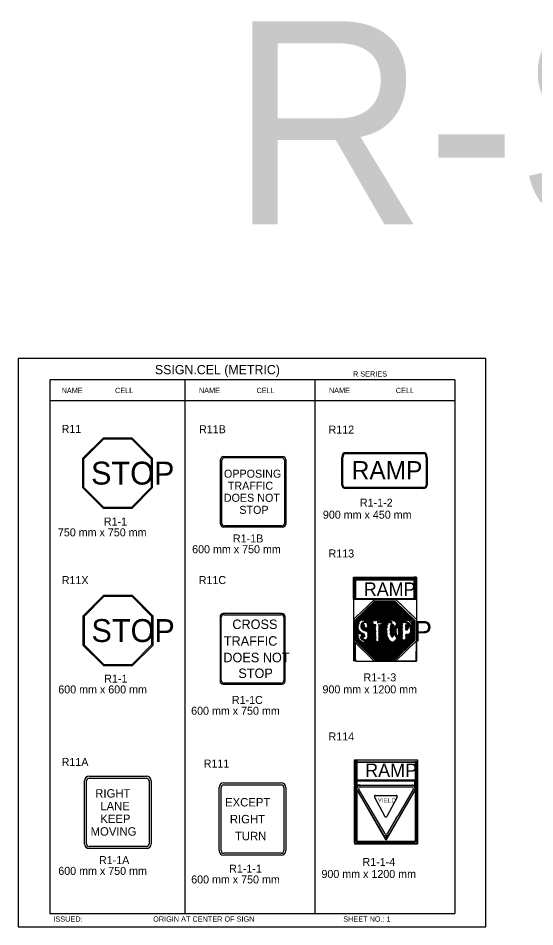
# Model space of a CAD drawing. Extents: x -12 to 6962, y -3756 to 679.
# Drawn here: x -11.9 to 181.8, y 225.3 to 565.9 of the extents above; entities that cross this region are included whole.
import ezdxf

# ---------------------------------------------------------------- set-up
doc = ezdxf.new("R2010")
doc.units = 0
for name, color, linetype in [('Level 1', 7, 'Continuous'), ('Level 2', 7, 'Continuous'), ('Level 3', 7, 'Continuous'), ('Level 63', 7, 'Continuous')]:
    doc.layers.add(name, color=color, linetype=linetype)

msp = doc.modelspace()

# ---------------------------------------------------------------- linework, layer by layer
at = {"layer": 'Level 1'}
for p, q in [((151.75, 430.35), (0, 430.35)), ((0, 430.35), (0, 230.35)), ((50.58, 430.35), (50.58, 230.35)), ((99.37, 430.35), (99.37, 230.35)), ((151.75, 430.35), (151.75, 230.35)), ((151.75, 422.43), (0, 422.43)), ((64.47, 376.56), (64.47, 400.24)), ((65.6, 401.22), (86.82, 401.22)), ((87.95, 400.24), (87.95, 376.56)), ((25.39, 395.39), (25.39, 395.39)), ((125.45, 396.46), (125.45, 396.46)), ((76.21, 388.4), (76.21, 388.4)), ((86.82, 375.59), (65.6, 375.59)), ((64.24, 317.67), (64.24, 341.34)), ((65.37, 342.32), (86.59, 342.32)), ((87.72, 341.34), (87.72, 317.67)), ((125.57, 340.6), (125.57, 340.6)), ((25.54, 336.37), (25.54, 336.37)), ((75.98, 329.51), (75.98, 329.51)), ((86.59, 316.69), (65.37, 316.69)), ((13.73, 256.37), (13.73, 280)), ((14.73, 281), (36.2, 281)), ((37.2, 280), (37.2, 256.37)), ((64.2, 253.86), (64.2, 277.49)), ((65.2, 278.49), (86.68, 278.49)), ((87.68, 277.49), (87.68, 253.86)), ((125.95, 272.16), (125.95, 272.16)), ((25.46, 268.18), (25.46, 268.18)), ((75.94, 265.68), (75.94, 265.68)), ((36.2, 255.37), (14.73, 255.37)), ((86.68, 252.86), (65.2, 252.86)), ((0, 230.35), (151.75, 230.35))]:
    msp.add_line(p, q, dxfattribs=at)
for points in [[(12.54, 390.23), (20.12, 382.65), (30.67, 382.65), (38.13, 390.11), (38.13, 400.67), (30.67, 408.13), (20.12, 408.13), (12.65, 400.67), (12.65, 389.95)], [(12.68, 331.2), (20.26, 323.63), (30.82, 323.63), (38.28, 331.09), (38.28, 341.64), (30.82, 349.11), (20.26, 349.11), (12.8, 341.64), (12.8, 330.93)]]:
    msp.add_lwpolyline(points, dxfattribs=at)
for centre, start, end in [((14.73, 280), 90, 180), ((36.2, 280), 0, 90), ((65.2, 277.49), 90, 180), ((86.68, 277.49), 0, 90), ((14.73, 256.37), 180, 270), ((36.2, 256.37), 270, 0), ((65.2, 253.86), 180, 270), ((86.68, 253.86), 270, 0)]:
    msp.add_arc(centre, 1, start, end, dxfattribs=at)
for centre, major_axis, start_param, end_param in [((65.6, 400.24), (-1.13, 0), 4.712389, 6.283185), ((86.82, 400.24), (-1.13, 0), 3.141593, 4.712389), ((65.6, 376.56), (1.13, 0), 3.141593, 4.712389), ((86.82, 376.56), (1.13, 0), 4.712389, 6.283185), ((65.37, 341.34), (-1.13, 0), 4.712389, 6.283185), ((86.59, 341.34), (-1.13, 0), 3.141593, 4.712389), ((65.37, 317.67), (1.13, 0), 3.141593, 4.712389), ((86.59, 317.67), (1.13, 0), 4.712389, 6.283185)]:
    msp.add_ellipse(centre, major_axis=major_axis, ratio=0.866667, start_param=start_param, end_param=end_param, dxfattribs=at)
at = {"layer": 'Level 3'}
for p, q in [((110.83, 403.17), (140.07, 403.17)), ((110.83, 402.78), (140.07, 402.78)), ((64.02, 376.25), (64.02, 400.55)), ((65.24, 401.61), (87.18, 401.61)), ((88.4, 400.55), (88.4, 376.25)), ((88.4, 400.55), (88.4, 376.25)), ((109.45, 390.82), (109.45, 401.22)), ((109.85, 390.82), (109.85, 401.22)), ((141.06, 401.22), (141.06, 390.82)), ((141.45, 401.22), (141.45, 390.82)), ((140.07, 390.04), (110.83, 390.04)), ((140.07, 389.65), (110.83, 389.65)), ((87.18, 375.19), (65.24, 375.19)), ((113.76, 356.35), (137.39, 356.35)), ((113.76, 356.35), (113.76, 324.85)), ((114.13, 348.02), (114.13, 356.31)), ((114.17, 356.27), (137.1, 356.27)), ((114.17, 356.14), (137.1, 356.14)), ((114.17, 355.98), (137.1, 355.98)), ((114.25, 355.86), (136.89, 355.86)), ((114.25, 348.02), (114.25, 355.86)), ((114.25, 355.69), (136.89, 355.69)), ((114.25, 355.57), (136.89, 355.57)), ((114.25, 355.44), (136.89, 355.44)), ((114.38, 348.39), (114.38, 355.86)), ((114.54, 348.39), (114.54, 355.86)), ((136.61, 348.39), (136.61, 355.86)), ((136.77, 348.39), (136.77, 355.86)), ((136.89, 348.02), (136.89, 355.86)), ((137.02, 348.02), (137.02, 356.31)), ((137.14, 348.06), (137.14, 356.31)), ((137.39, 356.35), (137.39, 324.85)), ((114.25, 348.27), (137.39, 348.27)), ((114.25, 348.14), (137.39, 348.14)), ((121.43, 347.98), (129.63, 347.98)), ((129.72, 347.98), (137.39, 340.56)), ((114.3, 338.87), (122.87, 347.41)), ((114.3, 338.38), (123.32, 347.41)), ((114.3, 338.01), (123.77, 347.41)), ((121.8, 347.41), (114.3, 340.15)), ((114.3, 339.78), (121.92, 347.41)), ((114.3, 339.33), (122.38, 347.41)), ((116.89, 340.04), (124.26, 347.4)), ((117.45, 340.15), (124.71, 347.41)), ((117.78, 340.06), (125.16, 347.41)), ((118.07, 339.86), (125.62, 347.41)), ((118.31, 339.61), (126.11, 347.41)), ((118.52, 339.37), (126.56, 347.41)), ((118.68, 339.08), (127.01, 347.41)), ((118.81, 338.71), (127.5, 347.41)), ((118.93, 338.38), (127.95, 347.41)), ((120.94, 339.94), (128.4, 347.41)), ((121.43, 339.94), (128.9, 347.41)), ((121.8, 347.41), (129.35, 347.41)), ((121.88, 339.98), (129.27, 347.32)), ((122.38, 339.98), (129.51, 347.12)), ((122.79, 339.98), (129.8, 346.95)), ((123.15, 336.58), (131.69, 345.11)), ((123.2, 337.48), (131.23, 345.6)), ((123.2, 337.15), (131.48, 345.36)), ((123.24, 336.17), (131.97, 344.9)), ((123.24, 335.72), (132.18, 344.66)), ((123.32, 339.98), (130.05, 346.71)), ((123.77, 339.98), (130.29, 346.5)), ((124.22, 339.98), (130.54, 346.26)), ((124.55, 339.74), (130.78, 346.05)), ((124.55, 339.37), (130.99, 345.81)), ((128.08, 340.11), (132.42, 344.45)), ((128.45, 340.11), (132.63, 344.21)), ((129.35, 347.41), (136.85, 340.15)), ((63.79, 341.66), (63.79, 317.36)), ((86.95, 342.71), (65.01, 342.71)), ((88.17, 317.36), (88.17, 341.66)), ((128.86, 339.94), (132.88, 343.96)), ((129.18, 339.82), (133.12, 343.76)), ((129.47, 339.53), (133.41, 343.47)), ((129.72, 339.2), (133.65, 343.14)), ((129.92, 338.79), (134.02, 342.89)), ((130.21, 338.55), (134.27, 342.61)), ((130.33, 338.18), (134.56, 342.4)), ((132.71, 340.06), (134.8, 342.16)), ((133.08, 340.02), (135.01, 341.95)), ((133.53, 339.98), (135.25, 341.7)), ((134.06, 339.98), (135.5, 341.42)), ((134.52, 339.86), (135.79, 341.13)), ((134.8, 339.61), (136.07, 340.88)), ((114.3, 332.76), (114.3, 340.15)), ((114.3, 337.44), (116.02, 339.16)), ((114.3, 336.99), (115.81, 338.51)), ((114.3, 336.45), (115.73, 338.01)), ((114.3, 336.09), (115.73, 337.52)), ((116.59, 337.89), (117.58, 338.87)), ((116.72, 337.56), (117.86, 338.71)), ((116.92, 337.32), (118.03, 338.42)), ((117.21, 337.11), (118.11, 338.01)), ((117.58, 336.95), (118.23, 337.69)), ((117.82, 336.82), (118.68, 337.69)), ((118.19, 336.7), (120.9, 339.41)), ((118.44, 336.49), (120.89, 338.95)), ((118.64, 336.25), (121.07, 338.68)), ((118.97, 337.97), (120.88, 339.88)), ((118.97, 335.63), (122.06, 338.68)), ((119.01, 335.22), (122.25, 338.46)), ((119.05, 336.17), (121.57, 338.68)), ((119.05, 334.81), (122.24, 338)), ((119.05, 334.36), (122.21, 337.52)), ((120.89, 339.95), (120.89, 338.68)), ((120.89, 338.68), (122.24, 338.68)), ((123.2, 335.22), (126.85, 338.87)), ((123.2, 338.01), (123.89, 338.71)), ((123.2, 338.51), (123.4, 338.67)), ((123.2, 334.73), (126.56, 338.14)), ((123.2, 334.24), (126.52, 337.6)), ((127.38, 336.62), (129.1, 338.34)), ((127.42, 337.11), (128.9, 338.59)), ((127.46, 336.21), (129.22, 338.01)), ((127.46, 335.31), (129.39, 337.23)), ((127.5, 335.8), (129.31, 337.64)), ((127.58, 337.77), (128.69, 338.92)), ((127.67, 338.3), (128.36, 339)), ((130.29, 337.64), (132.18, 339.53)), ((130.33, 337.27), (132.26, 339.2)), ((130.41, 336.41), (132.22, 338.22)), ((130.5, 336.95), (132.26, 338.71)), ((130.5, 336.04), (132.26, 337.81)), ((130.54, 335.59), (132.22, 337.27)), ((133.2, 338.26), (133.7, 338.75)), ((133.2, 336.86), (134.56, 338.22)), ((133.24, 337.81), (134.15, 338.71)), ((133.29, 337.44), (134.35, 338.51)), ((133.29, 336.54), (134.64, 337.89)), ((133.29, 333.75), (136.85, 337.27)), ((133.7, 336.45), (134.6, 337.36)), ((135.13, 339.28), (136.4, 340.56)), ((135.34, 339), (136.65, 340.31)), ((135.42, 336.29), (136.85, 337.73)), ((135.5, 338.75), (136.85, 339.98)), ((135.58, 338.34), (136.85, 339.61)), ((135.58, 337.85), (136.85, 339.12)), ((135.62, 336.99), (136.85, 338.22)), ((135.66, 337.48), (136.85, 338.67)), ((136.85, 340.15), (136.85, 332.76)), ((114.3, 335.59), (115.77, 337.07)), ((114.3, 335.1), (115.85, 336.74)), ((114.3, 334.69), (116.02, 336.41)), ((114.3, 334.2), (116.22, 336.13)), ((114.3, 333.79), (116.59, 336)), ((114.3, 333.3), (115.65, 334.65)), ((114.3, 332.8), (115.73, 334.24)), ((114.46, 332.6), (115.81, 333.83)), ((116.06, 335.06), (116.8, 335.8)), ((116.39, 330.71), (122.21, 336.54)), ((116.55, 335.06), (117.08, 335.59)), ((116.55, 334.61), (117.49, 335.55)), ((116.59, 330.51), (122.25, 336.17)), ((116.63, 334.24), (117.66, 335.27)), ((116.76, 333.91), (117.95, 335.1)), ((116.84, 330.26), (122.21, 335.63)), ((117.08, 330.02), (122.25, 335.18)), ((117.08, 333.75), (118.11, 334.73)), ((117.29, 329.81), (122.21, 334.73)), ((117.41, 333.62), (118.19, 334.4)), ((117.54, 329.56), (122.25, 334.28)), ((118.93, 333.75), (122.21, 337.03)), ((118.93, 328.17), (126.39, 335.63)), ((119.18, 327.96), (126.48, 335.31)), ((119.42, 327.72), (126.56, 334.86)), ((119.67, 327.51), (126.56, 334.4)), ((119.87, 327.27), (126.72, 334.08)), ((122.13, 325.34), (132.3, 335.51)), ((122.58, 325.34), (132.22, 334.98)), ((123.07, 325.34), (132.22, 334.49)), ((123.2, 333.83), (126.31, 336.95)), ((123.2, 333.38), (126.44, 336.62)), ((123.2, 332.93), (126.44, 336.13)), ((123.52, 325.34), (132.3, 334.12)), ((126.31, 325.34), (136.85, 335.88)), ((126.76, 325.34), (136.85, 335.43)), ((127.22, 325.34), (136.85, 334.98)), ((127.54, 334.94), (129.47, 336.86)), ((127.63, 334.53), (129.43, 336.33)), ((127.71, 325.34), (136.85, 334.49)), ((127.87, 334.32), (129.43, 335.88)), ((127.99, 333.99), (129.43, 335.47)), ((128.16, 325.34), (136.85, 334.03)), ((128.24, 333.79), (129.31, 334.86)), ((129.96, 333.62), (132.22, 335.88)), ((130.25, 334.4), (132.3, 336.45)), ((130.5, 335.06), (132.22, 336.82)), ((133.2, 334.57), (133.74, 335.1)), ((133.29, 333.26), (136.85, 336.82)), ((133.29, 332.76), (136.85, 336.33)), ((133.29, 334.16), (134.19, 335.06)), ((113.76, 332.56), (121.6, 324.85)), ((114.13, 324.85), (114.13, 332.07)), ((114.25, 324.85), (114.25, 331.98)), ((114.3, 332.76), (121.84, 325.34)), ((114.38, 324.85), (114.38, 331.82)), ((114.54, 324.85), (114.54, 331.66)), ((114.75, 332.35), (115.94, 333.54)), ((114.99, 332.11), (115.98, 333.17)), ((115.2, 331.86), (116.26, 332.93)), ((115.44, 331.66), (116.43, 332.64)), ((115.65, 331.41), (116.76, 332.52)), ((115.89, 331.16), (117.04, 332.31)), ((116.14, 330.96), (117.33, 332.15)), ((117.78, 329.32), (122.25, 333.79)), ((118.03, 329.11), (122.25, 333.34)), ((118.23, 328.87), (122.25, 332.89)), ((118.48, 328.66), (122.21, 332.39)), ((118.72, 328.42), (122.7, 332.35)), ((120.12, 327.02), (126.89, 333.79)), ((120.37, 326.82), (126.97, 333.42)), ((120.57, 326.57), (127.17, 333.17)), ((120.82, 326.36), (127.34, 332.89)), ((121.06, 326.12), (127.54, 332.6)), ((121.31, 325.87), (127.87, 332.44)), ((121.51, 325.67), (128.16, 332.31)), ((121.76, 325.42), (128.53, 332.19)), ((123.97, 325.34), (132.22, 333.58)), ((124.47, 325.34), (132.3, 333.17)), ((124.92, 325.34), (132.22, 332.64)), ((125.37, 325.34), (132.47, 332.44)), ((125.86, 325.34), (132.96, 332.44)), ((128.69, 325.34), (136.85, 333.5)), ((129.1, 325.34), (136.81, 333.05)), ((136.85, 332.76), (129.31, 325.34)), ((137.39, 332.56), (129.55, 324.85)), ((137.39, 324.85), (121.6, 324.85)), ((121.6, 324.85), (137.39, 324.85)), ((129.31, 325.34), (121.84, 325.34)), ((65.01, 316.3), (86.95, 316.3)), ((114.14, 287.91), (114.14, 256.41)), ((114.14, 287.01), (137.77, 287.01)), ((114.22, 278.48), (114.22, 287.91)), ((114.31, 278.48), (114.31, 287.91)), ((114.43, 278.48), (114.43, 287.91)), ((114.51, 278.48), (114.51, 287.91)), ((114.63, 278.48), (114.63, 287.91)), ((114.76, 278.48), (114.76, 287.91)), ((114.92, 278.48), (114.92, 287.91)), ((115.04, 287.91), (115.04, 278.48)), ((136.95, 287.42), (136.95, 278.48)), ((137.07, 287.42), (137.07, 278.48)), ((137.19, 287.42), (137.19, 278.44)), ((137.27, 287.42), (137.27, 278.44)), ((137.36, 287.42), (137.36, 278.44)), ((137.44, 287.42), (137.44, 278.44)), ((137.52, 287.42), (137.52, 278.48)), ((137.6, 287.42), (137.6, 278.44)), ((137.68, 287.42), (137.68, 278.48)), ((137.77, 287.91), (137.77, 256.41)), ((12.98, 256.37), (12.98, 280)), ((14.73, 281.75), (36.2, 281.75)), ((37.95, 280), (37.95, 256.37)), ((114.63, 280.45), (137.27, 280.45)), ((114.63, 280.29), (137.27, 280.29)), ((114.63, 280.16), (137.27, 280.16)), ((114.63, 280.04), (136.82, 280.04)), ((63.45, 253.86), (63.45, 277.49)), ((65.2, 279.24), (86.68, 279.24)), ((88.43, 277.49), (88.43, 253.86)), ((114.14, 278.44), (115.04, 278.44)), ((114.14, 278.32), (115.21, 276.31)), ((114.15, 278.26), (115.17, 276.32)), ((114.15, 278.22), (115.17, 276.28)), ((114.15, 278.14), (115.13, 276.28)), ((114.15, 278.06), (115.09, 276.28)), ((114.15, 277.94), (115.05, 276.24)), ((114.18, 278.11), (115.21, 276.18)), ((114.22, 256.91), (114.22, 277.99)), ((114.31, 256.91), (114.31, 277.82)), ((114.43, 256.91), (114.43, 277.58)), ((114.51, 256.91), (114.51, 277.41)), ((114.63, 256.91), (114.63, 277.33)), ((114.76, 256.91), (114.76, 277.21)), ((114.92, 256.91), (114.92, 278.15)), ((115.04, 278.44), (137.77, 278.44)), ((115.04, 278.19), (115.04, 277.46)), ((115.04, 276.8), (115.04, 256.91)), ((115.17, 276.47), (125.22, 259.41)), ((115.17, 276.39), (124.81, 260.02)), ((115.25, 278.4), (136.82, 278.44)), ((115.74, 276.76), (125.38, 260.39)), ((116.31, 277.74), (135.59, 277.74)), ((137.72, 278.07), (125.91, 257.77)), ((137.77, 278.24), (125.95, 257.93)), ((136.17, 276.76), (130.38, 266.96)), ((136.95, 276.72), (136.95, 256.91)), ((137.07, 276.88), (137.07, 256.91)), ((137.19, 277.17), (137.19, 256.91)), ((137.27, 277.25), (137.27, 256.91)), ((137.36, 277.37), (137.36, 256.91)), ((137.44, 277.54), (137.44, 256.91)), ((137.52, 277.62), (137.52, 256.91)), ((137.6, 277.78), (137.6, 256.91)), ((137.68, 277.99), (137.68, 256.91)), ((121.69, 273.97), (125.58, 266.71)), ((122.02, 274.58), (129.81, 274.58)), ((130.18, 273.97), (126.32, 266.71)), ((129.69, 265.81), (126.53, 260.43)), ((129.69, 265.81), (130.38, 266.96)), ((125.34, 259.04), (125.96, 257.96)), ((125.34, 259.04), (125.96, 257.96)), ((125.34, 259.04), (125.96, 257.96)), ((125.35, 259.04), (125.97, 257.96)), ((125.35, 259.04), (125.97, 257.97)), ((126.59, 259.07), (125.96, 257.98)), ((126.59, 259.06), (125.97, 257.98)), ((126.6, 259.06), (125.97, 257.98)), ((137.77, 256.41), (114.14, 256.41)), ((115.08, 257.36), (136.82, 257.36)), ((115.08, 257.28), (136.82, 257.28)), ((115.08, 257.19), (136.74, 257.07)), ((115.08, 257.03), (136.82, 257.03)), ((115.29, 257.44), (137.03, 257.44)), ((120.91, 256.41), (137.77, 256.41)), ((36.2, 254.62), (14.73, 254.62)), ((86.68, 252.11), (65.2, 252.11))]:
    msp.add_line(p, q, dxfattribs=at)
for points in [[(12.26, 389.95), (19.95, 382.26), (30.83, 382.26), (38.53, 389.95), (38.53, 400.83), (30.83, 408.52), (19.95, 408.52), (12.26, 400.83), (12.26, 389.95)], [(12.41, 330.93), (20.1, 323.23), (30.98, 323.23), (38.67, 330.93), (38.67, 341.81), (30.98, 349.5), (20.1, 349.5), (12.41, 341.81), (12.41, 330.93)], [(114.25, 348.39), (131.69, 348.35), (137.39, 348.39)]]:
    msp.add_lwpolyline(points, dxfattribs=at)
for points in [[(113.76, 356.35), (114.58, 356.35), (114.58, 348.09), (113.76, 348.09)], [(137.39, 356.35), (136.57, 356.35), (136.57, 348.42), (137.39, 348.42)], [(121.68, 348.06), (113.8, 348.06), (113.76, 340.47), (114.91, 341.58), (115.12, 341.79), (116.67, 343.26)], [(114.6, 348.41), (136.51, 348.41), (136.51, 347.97), (114.6, 347.97)], [(129.51, 348.1), (131.64, 348.31), (137.39, 348.39), (137.39, 348.02), (137.39, 340.56), (135.66, 342.28), (133.45, 344.41), (132.79, 345.03), (132.47, 345.4), (132.83, 344.99)], [(113.8, 332.48), (114.54, 324.85), (121.6, 324.85)], [(130.78, 324.89), (137.35, 324.89), (137.39, 332.56), (129.72, 324.97), (129.59, 324.85)], [(114.15, 287.93), (137.77, 287.93), (137.77, 287.03), (114.15, 287.03)], [(115.04, 278.44), (136.86, 278.44), (136.86, 280.2), (115.04, 280.2)], [(115.04, 276.8), (114.14, 256.41), (116.73, 256.41), (137.77, 256.41), (137.77, 278.24), (125.95, 257.93)], [(115.08, 278.44), (115.08, 278.24), (114.43, 278.24), (114.84, 277.5), (114.55, 277.33), (115, 276.8), (115.04, 276.84), (115, 277.05), (115, 277.09), (115.04, 277.41), (115.04, 277.41), (115.13, 277.62), (115.21, 277.78), (115.37, 277.99), (115.62, 278.19), (115.86, 278.32), (116.15, 278.4)], [(136.82, 278.44), (136.82, 278.19), (137.48, 278.19), (137.07, 277.5), (137.27, 277.37), (136.74, 276.39), (136.86, 276.84), (136.9, 277.13), (136.9, 277.21), (136.86, 277.37), (136.78, 277.58), (136.66, 277.78), (136.54, 277.99), (136.29, 278.19), (136.08, 278.32), (135.76, 278.44)], [(125.3, 259), (125.54, 259.16), (125.95, 258.47), (126.4, 259.16), (126.61, 259.04), (127.27, 260.19), (126.94, 259.82), (126.81, 259.74), (126.61, 259.57), (126.49, 259.49), (126.2, 259.41), (125.95, 259.41), (125.5, 259.41), (125.22, 259.57), (124.97, 259.74), (122.96, 263.14)]]:
    msp.add_lwpolyline(points, close=True, dxfattribs=at)
for centre, radius, start, end in [((14.73, 280), 1.75, 90, 180), ((36.2, 280), 1.75, 0, 90), ((65.2, 277.49), 1.75, 90, 180), ((86.68, 277.49), 1.75, 0, 90), ((116.36, 277.11), 1.31, 90, 208.1237), ((116.33, 277.1), 0.664, 90.687, 208.8002), ((135.59, 277.1), 0.664, 331.1998, 89.313), ((135.6, 277.13), 1.33, 331.0033, 89.1271), ((122.04, 274.18), 0.408, 93.1511, 210.7039), ((129.81, 274.17), 0.419, 332.0517, 89.8758), ((125.95, 266.91), 0.42, 208.8432, 333.7195), ((125.96, 260.74), 0.651, 210.143, 333.9479), ((14.73, 256.37), 1.75, 180, 270), ((36.2, 256.37), 1.75, 270, 0), ((65.2, 253.86), 1.75, 180, 270), ((86.68, 253.86), 1.75, 270, 0)]:
    msp.add_arc(centre, radius, start, end, dxfattribs=at)
for centre, major_axis, ratio, start_param, end_param in [((110.83, 401.22), (0, -1.95), 0.710092, 3.141593, 4.712389), ((110.83, 401.22), (0, -1.55), 0.636091, 3.141593, 4.712389), ((140.07, 401.22), (0, 1.95), 0.710092, 4.712389, 6.283185), ((140.07, 401.22), (0, 1.55), 0.636091, 4.712389, 6.283185), ((65.24, 400.55), (-1.22, 0), 0.866667, 4.712389, 6.283185), ((87.18, 400.55), (-1.22, 0), 0.866667, 3.141593, 4.712389), ((87.18, 400.55), (-1.22, 0), 0.866667, 3.141593, 4.712389), ((110.83, 390.82), (1.38, 0), 0.84732, 3.141593, 4.712389), ((110.83, 390.82), (0.987, 0), 0.786051, 3.141593, 4.712389), ((140.07, 390.82), (-0.987, 0), 0.786051, 1.570796, 3.141593), ((140.07, 390.82), (-1.38, 0), 0.84732, 1.570796, 3.141593), ((65.24, 376.25), (1.22, 0), 0.866667, 3.141593, 4.712389), ((87.18, 376.25), (1.22, 0), 0.866667, 4.712389, 6.283185), ((65.01, 341.66), (-1.22, 0), 0.866667, 4.712389, 6.283185), ((86.95, 341.66), (-1.22, 0), 0.866667, 3.141593, 4.712389), ((65.01, 317.36), (1.22, 0), 0.866667, 3.141593, 4.712389), ((86.95, 317.36), (1.22, 0), 0.866667, 4.712389, 6.283185)]:
    msp.add_ellipse(centre, major_axis=major_axis, ratio=ratio, start_param=start_param, end_param=end_param, dxfattribs=at)
at = {"layer": 'Level 63'}
msp.add_lwpolyline([(-11.88, 225.31), (163.38, 225.31), (163.38, 438.4), (-11.88, 438.4)], close=True, dxfattribs=at)

# ---------------------------------------------------------------- texts
at = {"layer": 'Level 1'}
for s, height, p in [('STOP', 8.585, (15.43, 391.1)), ('RAMP', 6.858, (113.14, 393.03)), ('OPPOSING', 3.011, (65.26, 393.67)), ('TRAFFIC', 3.011, (66.7, 389.16)), ('DOES NOT', 3.011, (65.21, 384.64)), ('STOP', 3.011, (71.01, 380.12)), ('STOP', 8.585, (15.58, 332.07)), ('CROSS', 3.555, (68.39, 336.95)), ('TRAFFIC', 3.555, (65.2, 330.69)), ('DOES NOT', 3.555, (65.02, 324.5)), ('STOP', 3.555, (70.64, 318.58)), ('RIGHT', 3.17, (17.01, 273.73)), ('EXCEPT', 3.17, (65.67, 270.43)), ('LANE', 3.17, (18.91, 268.98)), ('KEEP', 3.17, (18.9, 264.22)), ('RIGHT', 3.17, (67.48, 264.09)), ('MOVING', 3.17, (15.27, 259.47)), ('TURN', 3.17, (69.37, 257.75))]:
    msp.add_text(s, height=height, dxfattribs=at).set_placement(p)
at = {"layer": 'Level 2'}
for s, p in [('R11', (4.41, 410.47)), ('R11B', (55.92, 410.35)), ('R112', (104.47, 410.23)), ('R113', (104.47, 363.76)), ('R11X', (4.45, 353.79)), ('R11C', (55.8, 353.8)), ('R114', (104.47, 295.17)), ('R11A', (4.42, 285.61)), ('R111', (57.67, 285.03))]:
    msp.add_text(s, height=3, dxfattribs=at).set_placement(p)
at = {"layer": 'Level 3'}
for s, height, p in [('R-SERIES CELLS', 76.1937, (67.48, 488.61)), ('SSIGN.CEL (METRIC)', 3.4642, (39.38, 432.46)), ('R SERIES', 1.979, (113.63, 431.59)), ('NAME', 1.98, (4.41, 425.39)), ('CELL', 1.98, (24.43, 425.39)), ('NAME', 1.98, (55.87, 425.39)), ('CELL', 1.98, (77.45, 425.39)), ('NAME', 1.98, (104.6, 425.39)), ('CELL', 1.98, (129.66, 425.39)), ('R1-1-2', 3, (116.21, 382.81)), ('R1-1', 3, (20.23, 375.75)), ('900 mm x 450 mm', 3, (102.34, 378.31)), ('750 mm x 750 mm', 3, (3.01, 371.7)), ('R1-1B', 3, (68.62, 369.4)), ('600 mm x 750 mm', 3, (53.33, 365.35)), ('RAMP', 5.03, (117.65, 349.38)), ('STOP', 7.598, (115.57, 332.35)), ('R1-1-3', 3, (117.57, 317.32)), ('R1-1', 3, (20.38, 316.84)), ('600 mm x 600 mm', 3, (3.16, 312.79)), ('900 mm x 1200 mm', 3, (102.19, 312.82)), ('R1-1C', 3, (68.24, 308.86)), ('600 mm x 750 mm', 3, (52.95, 304.81)), ('RAMP', 5.03, (118.18, 281.48)), ('YIELD', 1.706, (122.9, 271.8)), ('R1-1A', 3, (18.41, 248.83)), ('R1-1-4', 3, (117.18, 248.12)), ('600 mm x 750 mm', 3, (3.16, 244.78)), ('R1-1-1', 3, (67.19, 245.62)), ('900 mm x 1200 mm', 3, (101.8, 243.62)), ('600 mm x 750 mm', 3, (52.97, 241.57)), ('ISSUED:', 1.98, (1.34, 227.23)), ('ORIGIN AT CENTER OF SIGN', 1.9795, (38.72, 227.23)), ('SHEET NO.: 1', 1.9795, (109.97, 227.23))]:
    msp.add_text(s, height=height, dxfattribs=at).set_placement(p)

doc.saveas('drawing.dxf')
